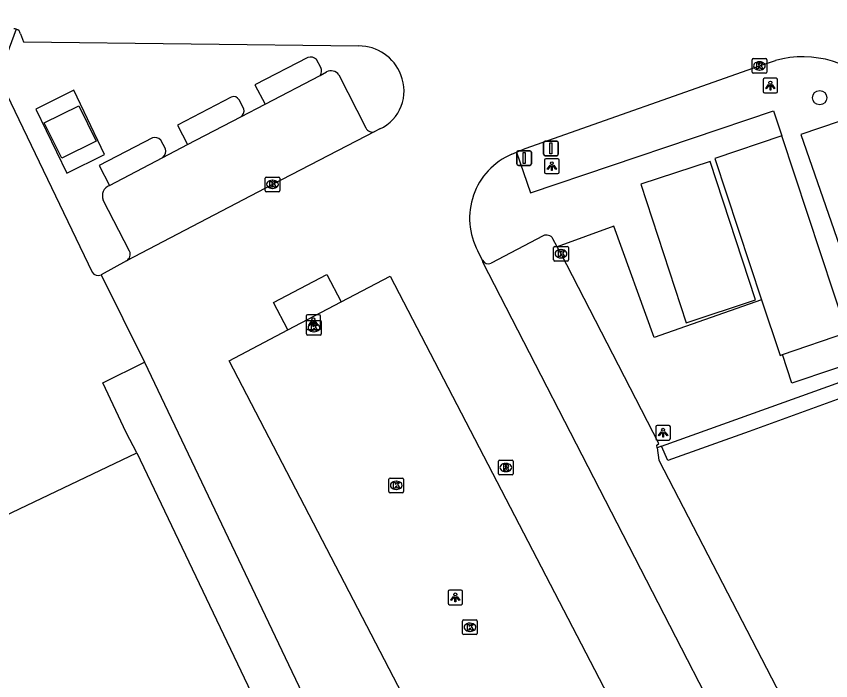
# Model space of a CAD drawing. Extents: x 157692 to 159670, y 381454 to 383289.
# Drawn here: x 159395.6 to 159451.1, y 382754.3 to 382799.6 of the extents above; entities that cross this region are included whole.
import ezdxf

# ---------------------------------------------------------------- set-up
doc = ezdxf.new("R2010")
doc.units = 0
for name, color, linetype in [('IMGEO_Boom', 7, 'Continuous'), ('IMGEO_Erf', 7, 'Continuous'), ('IMGEO_Groenvoorziening', 7, 'Continuous'), ('IMGEO_Kolk', 7, 'Continuous'), ('IMGEO_Lage_trafo', 7, 'Continuous'), ('IMGEO_Lichtpunt', 7, 'Continuous'), ('IMGEO_Muur', 7, 'Continuous'), ('IMGEO_Pand', 7, 'Continuous'), ('IMGEO_Parkeervlak_gesloten', 7, 'Continuous'), ('IMGEO_Rijbaan_lokaal_gesloten', 7, 'Continuous'), ('IMGEO_Rioolput', 7, 'Continuous'), ('IMGEO_Verkeersbordpaal', 7, 'Continuous'), ('IMGEO_Voetpad_gesloten', 7, 'Continuous'), ('IMGEO_Voetpad_open', 7, 'Continuous')]:
    doc.layers.add(name, color=color, linetype=linetype)

msp = doc.modelspace()

# ---------------------------------------------------------------- linework, layer by layer
at = {"layer": 'IMGEO_Boom'}
msp.add_circle((159450.368, 382794.046), 0.489, dxfattribs=at)
at = {"layer": 'IMGEO_Erf'}
msp.add_lwpolyline([(159403.786, 382769.816), (159403.064, 382771.196), (159401.465, 382774.593), (159404.302, 382775.999)], dxfattribs=at)
at = {"layer": 'IMGEO_Groenvoorziening'}
for points in [[(159395.564, 382798.719), (159394.326, 382795.438), (159400.74, 382782.14)], [(159439.575, 382770.264), (159439.274, 382770.155)]]:
    msp.add_lwpolyline(points, dxfattribs=at)
msp.add_arc((159401.137, 382782.386), 0.467, 211.7703, 296.4891, dxfattribs=at)
at = {"layer": 'IMGEO_Kolk'}
for p, q in [((159445.756, 382795.789), (159445.756, 382796.641)), ((159445.831, 382796.715), (159446.683, 382796.715)), ((159446.244, 382796.495), (159446.269, 382796.495)), ((159446.757, 382796.641), (159446.757, 382795.789)), ((159446.267, 382795.935), (159446.242, 382795.935)), ((159446.683, 382795.715), (159445.831, 382795.715)), ((159412.542, 382787.709), (159412.542, 382788.561)), ((159412.617, 382788.635), (159413.469, 382788.635)), ((159413.543, 382788.561), (159413.543, 382787.709)), ((159413.03, 382788.415), (159413.055, 382788.415)), ((159413.469, 382787.635), (159412.617, 382787.635)), ((159413.053, 382787.855), (159413.028, 382787.855)), ((159432.221, 382782.977), (159432.221, 382783.829)), ((159432.296, 382783.903), (159433.148, 382783.903)), ((159432.709, 382783.683), (159432.734, 382783.683)), ((159433.222, 382783.829), (159433.222, 382782.977)), ((159432.732, 382783.123), (159432.707, 382783.123)), ((159433.148, 382782.903), (159432.296, 382782.903)), ((159415.371, 382777.931), (159415.371, 382778.783)), ((159415.446, 382778.857), (159416.298, 382778.857)), ((159415.859, 382778.637), (159415.884, 382778.637)), ((159416.372, 382778.783), (159416.372, 382777.931)), ((159415.882, 382778.077), (159415.857, 382778.077)), ((159416.298, 382777.857), (159415.446, 382777.857)), ((159420.982, 382767.176), (159420.982, 382768.028)), ((159421.057, 382768.102), (159421.909, 382768.102)), ((159421.983, 382768.028), (159421.983, 382767.176)), ((159421.47, 382767.882), (159421.495, 382767.882)), ((159421.909, 382767.102), (159421.057, 382767.102)), ((159421.493, 382767.322), (159421.468, 382767.322)), ((159426.012, 382757.493), (159426.012, 382758.345)), ((159426.087, 382758.419), (159426.939, 382758.419)), ((159426.5, 382758.199), (159426.525, 382758.199)), ((159427.013, 382758.345), (159427.013, 382757.493)), ((159426.523, 382757.639), (159426.498, 382757.639)), ((159426.939, 382757.419), (159426.087, 382757.419))]:
    msp.add_line(p, q, dxfattribs=at)
for points in [[(159445.756, 382795.789), (159445.756, 382796.641)], [(159445.831, 382796.715), (159446.683, 382796.715)], [(159446.077, 382796.415), (159446.2, 382796.415), (159446.2, 382796.264), (159446.33, 382796.415), (159446.494, 382796.415), (159446.348, 382796.264), (159446.501, 382796.015), (159446.349, 382796.015), (159446.264, 382796.179), (159446.2, 382796.112), (159446.2, 382796.015), (159446.077, 382796.015), (159446.077, 382796.415)], [(159446.757, 382796.641), (159446.757, 382795.789)], [(159446.683, 382795.715), (159445.831, 382795.715)], [(159412.542, 382787.709), (159412.542, 382788.561)], [(159412.617, 382788.635), (159413.469, 382788.635)], [(159413.543, 382788.561), (159413.543, 382787.709)], [(159412.863, 382788.335), (159412.986, 382788.335), (159412.986, 382788.184), (159413.116, 382788.335), (159413.28, 382788.335), (159413.134, 382788.184), (159413.287, 382787.935), (159413.135, 382787.935), (159413.05, 382788.099), (159412.986, 382788.032), (159412.986, 382787.935), (159412.863, 382787.935), (159412.863, 382788.335)], [(159413.469, 382787.635), (159412.617, 382787.635)], [(159432.221, 382782.977), (159432.221, 382783.829)], [(159432.296, 382783.903), (159433.148, 382783.903)], [(159432.542, 382783.603), (159432.665, 382783.603), (159432.665, 382783.452), (159432.795, 382783.603), (159432.959, 382783.603), (159432.813, 382783.452), (159432.966, 382783.203), (159432.814, 382783.203), (159432.729, 382783.367), (159432.665, 382783.3), (159432.665, 382783.203), (159432.542, 382783.203), (159432.542, 382783.603)], [(159433.222, 382783.829), (159433.222, 382782.977)], [(159433.148, 382782.903), (159432.296, 382782.903)], [(159415.371, 382777.931), (159415.371, 382778.783)], [(159415.446, 382778.857), (159416.298, 382778.857)], [(159415.692, 382778.557), (159415.815, 382778.557), (159415.815, 382778.406), (159415.945, 382778.557), (159416.109, 382778.557), (159415.963, 382778.406), (159416.116, 382778.157), (159415.964, 382778.157), (159415.879, 382778.321), (159415.815, 382778.254), (159415.815, 382778.157), (159415.692, 382778.157), (159415.692, 382778.557)], [(159416.372, 382778.783), (159416.372, 382777.931)], [(159416.298, 382777.857), (159415.446, 382777.857)], [(159420.982, 382767.176), (159420.982, 382768.028)], [(159421.057, 382768.102), (159421.909, 382768.102)], [(159421.983, 382768.028), (159421.983, 382767.176)], [(159421.303, 382767.802), (159421.426, 382767.802), (159421.426, 382767.651), (159421.556, 382767.802), (159421.72, 382767.802), (159421.574, 382767.651), (159421.727, 382767.402), (159421.575, 382767.402), (159421.49, 382767.566), (159421.426, 382767.499), (159421.426, 382767.402), (159421.303, 382767.402), (159421.303, 382767.802)], [(159421.909, 382767.102), (159421.057, 382767.102)], [(159426.012, 382757.493), (159426.012, 382758.345)], [(159426.087, 382758.419), (159426.939, 382758.419)], [(159426.333, 382758.119), (159426.456, 382758.119), (159426.456, 382757.968), (159426.586, 382758.119), (159426.75, 382758.119), (159426.604, 382757.968), (159426.757, 382757.719), (159426.605, 382757.719), (159426.52, 382757.883), (159426.456, 382757.816), (159426.456, 382757.719), (159426.333, 382757.719), (159426.333, 382758.119)], [(159427.013, 382758.345), (159427.013, 382757.493)], [(159426.939, 382757.419), (159426.087, 382757.419)]]:
    msp.add_lwpolyline(points, dxfattribs=at)
for centre, start, end in [((159445.833, 382796.639), 91.552, 178.448), ((159445.833, 382796.639), 91.552, 178.448), ((159446.681, 382796.639), 1.552, 88.448), ((159446.681, 382796.639), 1.552, 88.448), ((159445.833, 382795.791), 181.552, 268.448), ((159445.833, 382795.791), 181.552, 268.448), ((159446.681, 382795.791), 271.552, 358.448), ((159446.681, 382795.791), 271.552, 358.448), ((159412.619, 382788.559), 91.552, 178.448), ((159412.619, 382788.559), 91.552, 178.448), ((159413.467, 382788.559), 1.552, 88.448), ((159413.467, 382788.559), 1.552, 88.448), ((159412.619, 382787.711), 181.552, 268.448), ((159412.619, 382787.711), 181.552, 268.448), ((159413.467, 382787.711), 271.552, 358.448), ((159413.467, 382787.711), 271.552, 358.448), ((159432.298, 382783.827), 91.552, 178.448), ((159432.298, 382783.827), 91.552, 178.448), ((159433.146, 382783.827), 1.552, 88.448), ((159433.146, 382783.827), 1.552, 88.448), ((159432.298, 382782.979), 181.552, 268.448), ((159432.298, 382782.979), 181.552, 268.448), ((159433.146, 382782.979), 271.552, 358.448), ((159433.146, 382782.979), 271.552, 358.448), ((159415.448, 382778.781), 91.552, 178.448), ((159415.448, 382778.781), 91.552, 178.448), ((159416.296, 382778.781), 1.552, 88.448), ((159416.296, 382778.781), 1.552, 88.448), ((159415.448, 382777.933), 181.552, 268.448), ((159415.448, 382777.933), 181.552, 268.448), ((159416.296, 382777.933), 271.552, 358.448), ((159416.296, 382777.933), 271.552, 358.448), ((159421.059, 382768.026), 91.552, 178.448), ((159421.059, 382768.026), 91.552, 178.448), ((159421.907, 382768.026), 1.552, 88.448), ((159421.907, 382768.026), 1.552, 88.448), ((159421.059, 382767.178), 181.552, 268.448), ((159421.059, 382767.178), 181.552, 268.448), ((159421.907, 382767.178), 271.552, 358.448), ((159421.907, 382767.178), 271.552, 358.448), ((159426.089, 382758.343), 91.552, 178.448), ((159426.089, 382758.343), 91.552, 178.448), ((159426.937, 382758.343), 1.552, 88.448), ((159426.937, 382758.343), 1.552, 88.448), ((159426.089, 382757.495), 181.552, 268.448), ((159426.089, 382757.495), 181.552, 268.448), ((159426.937, 382757.495), 271.552, 358.448), ((159426.937, 382757.495), 271.552, 358.448)]:
    msp.add_arc(centre, 0.0765, start, end, dxfattribs=at)
for centre, major_axis, ratio, start_param, end_param in [((159446.243, 382796.215), (-0.387, 0.002), 0.722429, 4.712389, 7.853982), ((159446.268, 382796.215), (-0.39, 0.002), 0.717154, 1.570796, 4.712389), ((159413.029, 382788.135), (-0.387, 0.002), 0.722429, 4.712389, 7.853982), ((159413.054, 382788.135), (-0.39, 0.002), 0.717154, 1.570796, 4.712389), ((159432.708, 382783.403), (-0.387, 0.002), 0.722429, 4.712389, 7.853982), ((159432.733, 382783.403), (-0.39, 0.002), 0.717154, 1.570796, 4.712389), ((159415.858, 382778.357), (-0.387, 0.002), 0.722429, 4.712389, 7.853982), ((159415.883, 382778.357), (-0.39, 0.002), 0.717154, 1.570796, 4.712389), ((159421.469, 382767.602), (-0.387, 0.002), 0.722429, 4.712389, 7.853982), ((159421.494, 382767.602), (-0.39, 0.002), 0.717154, 1.570796, 4.712389), ((159426.499, 382757.919), (-0.387, 0.002), 0.722429, 4.712389, 7.853982), ((159426.524, 382757.919), (-0.39, 0.002), 0.717154, 1.570796, 4.712389)]:
    msp.add_ellipse(centre, major_axis=major_axis, ratio=ratio, start_param=start_param, end_param=end_param, dxfattribs=at)
at = {"layer": 'IMGEO_Lage_trafo'}
msp.add_lwpolyline([(159399.829, 382793.488), (159401.016, 382791.074), (159398.671, 382789.929), (159397.457, 382792.326), (159399.829, 382793.488)], dxfattribs=at)
at = {"layer": 'IMGEO_Lichtpunt'}
for p, q in [((159446.503, 382795.276), (159446.503, 382794.469)), ((159446.503, 382795.276), (159446.503, 382794.469)), ((159447.405, 382795.371), (159446.597, 382795.371)), ((159447.405, 382795.371), (159446.597, 382795.371)), ((159447.499, 382794.469), (159447.499, 382795.276)), ((159447.499, 382794.469), (159447.499, 382795.276)), ((159446.597, 382794.375), (159447.405, 382794.375)), ((159446.597, 382794.375), (159447.405, 382794.375)), ((159431.6, 382789.776), (159431.6, 382788.969)), ((159431.6, 382789.776), (159431.6, 382788.969)), ((159432.502, 382789.871), (159431.694, 382789.871)), ((159432.502, 382789.871), (159431.694, 382789.871)), ((159432.596, 382788.969), (159432.596, 382789.776)), ((159432.596, 382788.969), (159432.596, 382789.776)), ((159431.694, 382788.875), (159432.502, 382788.875)), ((159431.694, 382788.875), (159432.502, 382788.875)), ((159415.329, 382779.135), (159415.329, 382778.328)), ((159415.329, 382779.135), (159415.329, 382778.328)), ((159416.231, 382779.23), (159415.423, 382779.23)), ((159416.231, 382779.23), (159415.423, 382779.23)), ((159416.325, 382778.328), (159416.325, 382779.135)), ((159416.325, 382778.328), (159416.325, 382779.135)), ((159415.423, 382778.234), (159416.231, 382778.234)), ((159415.423, 382778.234), (159416.231, 382778.234)), ((159439.188, 382771.596), (159439.188, 382770.789)), ((159439.188, 382771.596), (159439.188, 382770.789)), ((159440.09, 382771.691), (159439.282, 382771.691)), ((159440.09, 382771.691), (159439.282, 382771.691)), ((159440.184, 382770.789), (159440.184, 382771.596)), ((159440.184, 382770.789), (159440.184, 382771.596)), ((159439.282, 382770.695), (159440.09, 382770.695)), ((159439.282, 382770.695), (159440.09, 382770.695)), ((159425.014, 382760.363), (159425.014, 382759.556)), ((159425.014, 382760.363), (159425.014, 382759.556)), ((159425.916, 382760.458), (159425.108, 382760.458)), ((159425.916, 382760.458), (159425.108, 382760.458)), ((159426.01, 382759.556), (159426.01, 382760.363)), ((159426.01, 382759.556), (159426.01, 382760.363)), ((159425.108, 382759.462), (159425.916, 382759.462)), ((159425.108, 382759.462), (159425.916, 382759.462))]:
    msp.add_line(p, q, dxfattribs=at)
for points in [[(159446.877, 382794.94), (159446.916, 382794.912), (159446.728, 382794.65), (159446.69, 382794.677), (159446.877, 382794.94)], [(159446.979, 382794.892), (159447.026, 382794.892), (159447.026, 382794.57), (159446.979, 382794.57), (159446.979, 382794.892)], [(159447.089, 382794.912), (159447.127, 382794.939), (159447.314, 382794.677), (159447.275, 382794.649), (159447.089, 382794.912)], [(159431.974, 382789.44), (159432.013, 382789.412), (159431.825, 382789.15), (159431.787, 382789.177), (159431.974, 382789.44)], [(159432.076, 382789.392), (159432.123, 382789.392), (159432.123, 382789.07), (159432.076, 382789.07), (159432.076, 382789.392)], [(159432.186, 382789.412), (159432.224, 382789.439), (159432.411, 382789.177), (159432.372, 382789.149), (159432.186, 382789.412)], [(159415.703, 382778.799), (159415.742, 382778.771), (159415.554, 382778.509), (159415.516, 382778.536), (159415.703, 382778.799)], [(159415.805, 382778.751), (159415.852, 382778.751), (159415.852, 382778.429), (159415.805, 382778.429), (159415.805, 382778.751)], [(159415.915, 382778.771), (159415.953, 382778.798), (159416.14, 382778.536), (159416.101, 382778.508), (159415.915, 382778.771)], [(159439.562, 382771.26), (159439.601, 382771.232), (159439.413, 382770.97), (159439.375, 382770.997), (159439.562, 382771.26)], [(159439.664, 382771.212), (159439.711, 382771.212), (159439.711, 382770.89), (159439.664, 382770.89), (159439.664, 382771.212)], [(159439.774, 382771.232), (159439.812, 382771.259), (159439.999, 382770.997), (159439.96, 382770.969), (159439.774, 382771.232)], [(159425.388, 382760.027), (159425.427, 382759.999), (159425.239, 382759.737), (159425.201, 382759.764), (159425.388, 382760.027)], [(159425.49, 382759.979), (159425.537, 382759.979), (159425.537, 382759.657), (159425.49, 382759.657), (159425.49, 382759.979)], [(159425.6, 382759.999), (159425.638, 382760.026), (159425.825, 382759.764), (159425.786, 382759.736), (159425.6, 382759.999)]]:
    msp.add_lwpolyline(points, dxfattribs=at)
for centre in [(159447.002, 382795.074), (159432.099, 382789.574), (159415.828, 382778.933), (159439.687, 382771.394), (159425.513, 382760.161)]:
    msp.add_circle(centre, 0.0994, dxfattribs=at)
for centre, start, end in [((159446.597, 382795.276), 90, 180), ((159446.597, 382795.276), 90, 180), ((159447.405, 382795.276), 0, 90), ((159447.405, 382795.276), 0, 90), ((159446.597, 382794.469), 180, 270), ((159446.597, 382794.469), 180, 270), ((159447.405, 382794.469), 270, 0), ((159447.405, 382794.469), 270, 360), ((159431.694, 382789.776), 90, 180), ((159431.694, 382789.776), 90, 180), ((159432.502, 382789.776), 0, 90), ((159432.502, 382789.776), 0, 90), ((159431.694, 382788.969), 180, 270), ((159431.694, 382788.969), 180, 270), ((159432.502, 382788.969), 270, 0), ((159432.502, 382788.969), 270, 360), ((159415.423, 382779.135), 90, 180), ((159415.423, 382779.135), 90, 180), ((159416.231, 382779.135), 0, 90), ((159416.231, 382779.135), 0, 90), ((159415.423, 382778.328), 180, 270), ((159415.423, 382778.328), 180, 270), ((159416.231, 382778.328), 270, 0), ((159416.231, 382778.328), 270, 360), ((159439.282, 382771.596), 90, 180), ((159439.282, 382771.596), 90, 180), ((159440.09, 382771.596), 0, 90), ((159440.09, 382771.596), 0, 90), ((159439.282, 382770.789), 180, 270), ((159439.282, 382770.789), 180, 270), ((159440.09, 382770.789), 270, 0), ((159440.09, 382770.789), 270, 360), ((159425.108, 382760.363), 90, 180), ((159425.108, 382760.363), 90, 180), ((159425.916, 382760.363), 0, 90), ((159425.916, 382760.363), 0, 90), ((159425.108, 382759.556), 180, 270), ((159425.108, 382759.556), 180, 270), ((159425.916, 382759.556), 270, 0), ((159425.916, 382759.556), 270, 360)]:
    msp.add_arc(centre, 0.0946, start, end, dxfattribs=at)
at = {"layer": 'IMGEO_Muur'}
for points in [[(159439.575, 382770.264), (159450.926, 382774.348), (159457.26, 382776.642), (159470.301, 382781.444), (159479.563, 382784.691), (159487.02, 382787.379), (159504.599, 382793.564), (159521.555, 382799.63), (159528.228, 382801.978), (159528.38, 382802.031)], [(159528.77, 382800.975), (159504.868, 382792.577), (159497.567, 382790.012), (159485.359, 382785.698), (159470.416, 382780.397), (159455.063, 382774.73), (159445.562, 382771.276), (159440.012, 382769.292), (159439.575, 382770.264)]]:
    msp.add_lwpolyline(points, dxfattribs=at)
at = {"layer": 'IMGEO_Pand'}
for points in [[(159353.404, 382740.635), (159357.351, 382742.544), (159355.381, 382746.742), (159359.895, 382748.894), (159362.215, 382750), (159403.786, 382769.816)], [(159403.786, 382769.816), (159413.24, 382750), (159431.906, 382710.873), (159384.038, 382688.072), (159380.31, 382686.296)]]:
    msp.add_lwpolyline(points, dxfattribs=at)
at = {"layer": 'IMGEO_Parkeervlak_gesloten'}
for points in [[(159416.288, 382795.572), (159416.73, 382795.803)], [(159417.573, 382795.603), (159419.413, 382791.989)], [(159410.873, 382792.743), (159412.531, 382793.609)], [(159454.311, 382793.321), (159449.077, 382791.528), (159453.608, 382778.5)], [(159405.551, 382789.963), (159407.248, 382790.849)], [(159403.293, 382783.586), (159401.497, 382787.067)], [(159439.274, 382770.155), (159439.248, 382770.344), (159439.388, 382770.462), (159432.722, 382783.403), (159432.466, 382783.878)], [(159439.274, 382770.155), (159439.39, 382769.318), (159452.085, 382744.812), (159462.468, 382724.619), (159448.312, 382717.831), (159435.177, 382711.255), (159433.586, 382714.538), (159432.888, 382716.003)]]:
    msp.add_lwpolyline(points, dxfattribs=at)
for centre, radius, start, end in [((159417.041, 382795.236), 0.646, 34.5805, 118.7264), ((159419.845, 382792.174), 0.47, 203.1394, 293.2898), ((159402.191, 382787.362), 0.754, 111.211, 203.0447), ((159402.795, 382783.375), 0.54, 303.1705, 22.9401)]:
    msp.add_arc(centre, radius, start, end, dxfattribs=at)
at = {"layer": 'IMGEO_Rijbaan_lokaal_gesloten'}
for points in [[(159395.857, 382798.404), (159396.046, 382797.869), (159418.931, 382797.579)], [(159429.696, 382790.338), (159430.282, 382790.582), (159446.257, 382796.215), (159447.36, 382796.58)], [(159420.364, 382791.914), (159420.031, 382791.742)], [(159420.031, 382791.742), (159413.043, 382788.135), (159403.091, 382782.923)], [(159429.358, 382790.197), (159429.696, 382790.338)], [(159427.357, 382782.959), (159427.05, 382783.572)], [(159403.091, 382782.923), (159401.345, 382781.968)], [(159432.888, 382716.003), (159456.113, 382727.031), (159427.399, 382782.836), (159427.357, 382782.959)], [(159401.345, 382781.968), (159404.302, 382775.999)], [(159414.081, 382778.203), (159413.099, 382780.072), (159416.747, 382781.988), (159417.729, 382780.12)], [(159417.729, 382780.12), (159421.071, 382781.876), (159446.543, 382732.857), (159435.533, 382727.126), (159410.083, 382776.102), (159414.081, 382778.203)], [(159414.081, 382778.203), (159417.729, 382780.12)], [(159404.302, 382775.999), (159432.888, 382716.003)]]:
    msp.add_lwpolyline(points, dxfattribs=at)
for centre, radius, start, end in [((159395.422, 382798.307), 0.436, 70.922, 93.7571), ((159395.416, 382798.287), 0.456, 14.7959, 71.0595), ((159418.942, 382794.539), 3.04, 20.5663, 90.2041), ((159449.229, 382789.855), 6.98, 41.0971, 105.5295), ((159419.172, 382794.495), 2.842, 294.7869, 23.0404), ((159431.249, 382785.824), 4.764, 113.381, 208.2047)]:
    msp.add_arc(centre, radius, start, end, dxfattribs=at)
at = {"layer": 'IMGEO_Rioolput'}
for p, q in [((159428.458, 382768.391), (159428.458, 382769.243)), ((159428.533, 382769.317), (159429.385, 382769.317)), ((159429.459, 382769.243), (159429.459, 382768.391)), ((159428.946, 382769.097), (159428.971, 382769.097)), ((159429.385, 382768.317), (159428.533, 382768.317)), ((159428.969, 382768.537), (159428.944, 382768.537))]:
    msp.add_line(p, q, dxfattribs=at)
for points in [[(159428.458, 382768.391), (159428.458, 382769.243)], [(159428.533, 382769.317), (159429.385, 382769.317)], [(159429.459, 382769.243), (159429.459, 382768.391)], [(159429.047, 382769.015), (159428.795, 382769.017), (159428.795, 382768.617)], [(159428.795, 382768.617), (159428.919, 382768.617), (159428.919, 382768.779), (159428.93, 382768.779)], [(159428.973, 382768.936), (159428.919, 382768.936), (159428.919, 382768.855)], [(159428.919, 382768.855), (159428.971, 382768.855)], [(159428.977, 382768.75), (159429.048, 382768.617), (159429.188, 382768.617), (159429.123, 382768.743)], [(159429.385, 382768.317), (159428.533, 382768.317)]]:
    msp.add_lwpolyline(points, dxfattribs=at)
for centre, radius, start, end in [((159428.535, 382769.241), 0.0765, 91.552, 178.448), ((159428.535, 382769.241), 0.0765, 91.552, 178.448), ((159429.383, 382769.241), 0.0765, 1.552, 88.448), ((159429.383, 382769.241), 0.0765, 1.552, 88.448), ((159428.929, 382768.726), 0.0533, 26.0293, 88.6989), ((159428.955, 382769.044), 0.19, 274.7715, 282.9687), ((159428.979, 382768.84), 0.0964, 77.0061, 93.1865), ((159428.993, 382768.897), 0.0378, 276.6634, 79.6772), ((159429.046, 382768.905), 0.109, 350.3612, 89.416), ((159429.044, 382768.905), 0.112, 277.5842, 350.9817), ((159429.028, 382768.69), 0.108, 29.5134, 73.7905), ((159428.535, 382768.393), 0.0765, 181.552, 268.448), ((159428.535, 382768.393), 0.0765, 181.552, 268.448), ((159429.383, 382768.393), 0.0765, 271.552, 358.448), ((159429.383, 382768.393), 0.0765, 271.552, 358.448)]:
    msp.add_arc(centre, radius, start, end, dxfattribs=at)
for centre, major_axis, ratio, start_param, end_param in [((159428.945, 382768.817), (-0.387, 0.002), 0.722429, 4.712389, 7.853982), ((159428.97, 382768.817), (-0.39, 0.002), 0.717154, 1.570796, 4.712389)]:
    msp.add_ellipse(centre, major_axis=major_axis, ratio=ratio, start_param=start_param, end_param=end_param, dxfattribs=at)
at = {"layer": 'IMGEO_Verkeersbordpaal'}
for p, q in [((159431.537, 382790.186), (159431.537, 382790.986)), ((159431.537, 382790.986), (159431.537, 382790.186)), ((159431.637, 382791.086), (159432.427, 382791.086)), ((159432.427, 382791.086), (159431.637, 382791.086)), ((159432.527, 382790.986), (159432.527, 382790.186)), ((159432.527, 382790.186), (159432.527, 382790.986)), ((159429.712, 382789.529), (159429.712, 382790.329)), ((159429.712, 382790.329), (159429.712, 382789.529)), ((159429.812, 382790.429), (159430.602, 382790.429)), ((159430.602, 382790.429), (159429.812, 382790.429)), ((159430.702, 382790.329), (159430.702, 382789.529)), ((159430.702, 382789.529), (159430.702, 382790.329)), ((159432.427, 382790.086), (159431.637, 382790.086)), ((159431.637, 382790.086), (159432.427, 382790.086)), ((159430.602, 382789.429), (159429.812, 382789.429)), ((159429.812, 382789.429), (159430.602, 382789.429))]:
    msp.add_line(p, q, dxfattribs=at)
for points in [[(159431.957, 382790.961), (159432.107, 382790.961), (159432.107, 382790.211), (159431.957, 382790.211), (159431.957, 382790.961)], [(159430.132, 382790.304), (159430.282, 382790.304), (159430.282, 382789.554), (159430.132, 382789.554), (159430.132, 382790.304)]]:
    msp.add_lwpolyline(points, dxfattribs=at)
for centre, start, end in [((159431.637, 382790.986), 90, 180), ((159431.637, 382790.986), 90, 180), ((159432.427, 382790.986), 0, 90), ((159432.427, 382790.986), 360, 90), ((159429.812, 382790.329), 90, 180), ((159429.812, 382790.329), 90, 180), ((159430.602, 382790.329), 0, 90), ((159430.602, 382790.329), 360, 90), ((159431.637, 382790.186), 180, 270), ((159431.637, 382790.186), 180, 270), ((159432.427, 382790.186), 270, 0), ((159432.427, 382790.186), 270, 0), ((159429.812, 382789.529), 180, 270), ((159429.812, 382789.529), 180, 270), ((159430.602, 382789.529), 270, 0), ((159430.602, 382789.529), 270, 0)]:
    msp.add_arc(centre, 0.1, start, end, dxfattribs=at)
at = {"layer": 'IMGEO_Voetpad_gesloten'}
for points in [[(159415.449, 382796.788), (159411.847, 382794.922), (159412.531, 382793.609)], [(159416.343, 382796.11), (159416.04, 382796.663)], [(159412.531, 382793.609), (159416.288, 382795.572)], [(159399.481, 382794.557), (159396.898, 382793.271), (159399.015, 382788.903), (159401.587, 382790.167), (159399.481, 382794.557)], [(159410.229, 382794.084), (159406.555, 382792.181), (159407.248, 382790.849)], [(159411.078, 382793.28), (159410.762, 382793.902)], [(159407.248, 382790.849), (159410.873, 382792.743)], [(159447.778, 382791.444), (159443.224, 382789.896), (159446.402, 382780.255)], [(159452.209, 382778.021), (159447.778, 382791.444)], [(159404.86, 382791.304), (159401.214, 382789.415), (159401.918, 382788.065)], [(159405.737, 382790.557), (159405.415, 382791.16)], [(159401.918, 382788.065), (159405.551, 382789.963)], [(159446.402, 382780.255), (159447.666, 382776.465), (159447.842, 382776.526)], [(159447.842, 382776.526), (159452.209, 382778.021)]]:
    msp.add_lwpolyline(points, dxfattribs=at)
for centre, radius, start, end in [((159415.639, 382796.226), 0.593, 47.4451, 108.6702), ((159415.856, 382795.888), 0.536, 323.8445, 24.4813), ((159410.397, 382793.704), 0.415, 28.424, 113.8697), ((159410.635, 382793.142), 0.464, 300.8605, 17.3508), ((159405.034, 382790.834), 0.501, 40.5777, 110.3319), ((159405.199, 382790.399), 0.56, 308.8832, 16.3428)]:
    msp.add_arc(centre, radius, start, end, dxfattribs=at)
at = {"layer": 'IMGEO_Voetpad_open'}
for points in [[(159429.696, 382790.338), (159430.637, 382787.564), (159447.213, 382793.143), (159447.778, 382791.444)], [(159442.902, 382789.7), (159438.16, 382788.149), (159441.25, 382778.699), (159445.992, 382780.249), (159442.902, 382789.7)], [(159446.402, 382780.255), (159439.066, 382777.683), (159436.318, 382785.292), (159432.466, 382783.878)], [(159431.5, 382784.624), (159427.958, 382782.767)], [(159432.466, 382783.878), (159432.172, 382784.425)], [(159454.208, 382776.774), (159454.06, 382776.712), (159454.161, 382776.472), (159448.479, 382774.562), (159447.842, 382776.526)]]:
    msp.add_lwpolyline(points, dxfattribs=at)
for centre, radius, start, end in [((159431.729, 382784.162), 0.515, 30.6399, 116.3688), ((159427.76, 382783.182), 0.46, 209.029, 295.5371)]:
    msp.add_arc(centre, radius, start, end, dxfattribs=at)

doc.saveas('drawing.dxf')
